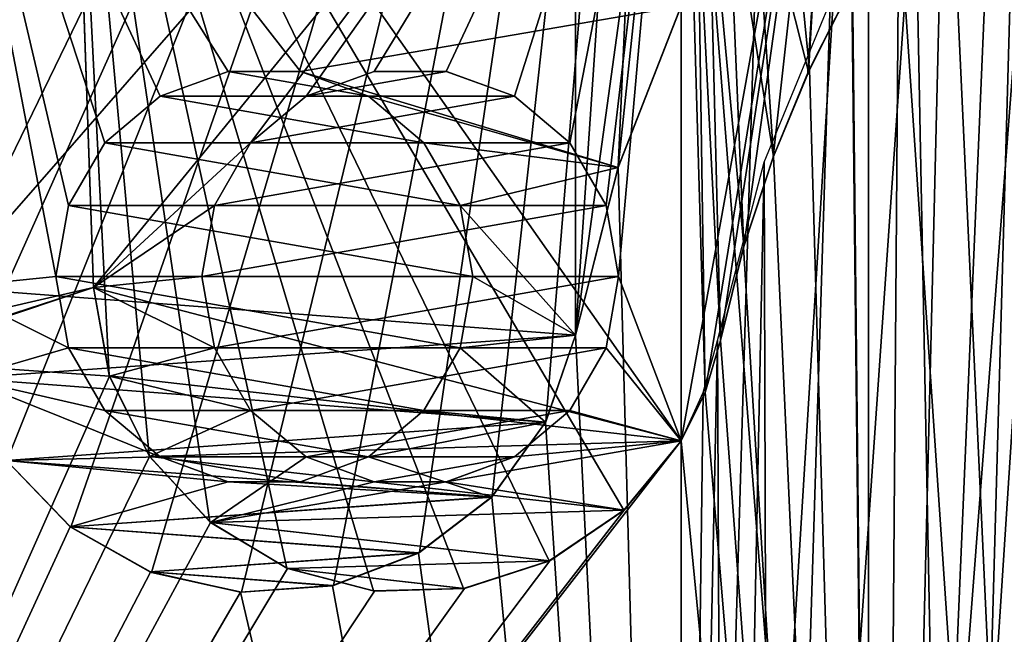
# Model space of a CAD drawing. Header units: millimetres. Extents: x -36.5 to 36.5, y -8.8 to 41.6.
# Tile 364 of 434: x 11.9 to 23.7, y 15.8 to 23.2. Entities that reach past the tile are written whole.
import ezdxf

# ---------------------------------------------------------------- set-up
doc = ezdxf.new("R2010")
doc.units = ezdxf.units.MM
doc.header["$LTSCALE"] = 65.185185
for name, color, linetype in [('2070', 7, 'CONTINUOUS'), ('2071', 7, 'CONTINUOUS'), ('2223', 7, 'CONTINUOUS'), ('325', 7, 'CONTINUOUS'), ('326', 7, 'CONTINUOUS'), ('327', 7, 'CONTINUOUS'), ('390', 7, 'CONTINUOUS'), ('393', 7, 'CONTINUOUS'), ('395', 7, 'CONTINUOUS'), ('414', 7, 'CONTINUOUS'), ('416', 7, 'CONTINUOUS'), ('417', 7, 'CONTINUOUS'), ('515', 7, 'CONTINUOUS'), ('516', 7, 'CONTINUOUS'), ('517', 7, 'CONTINUOUS'), ('546', 7, 'CONTINUOUS'), ('551', 7, 'CONTINUOUS'), ('555', 7, 'CONTINUOUS'), ('575', 7, 'CONTINUOUS'), ('576', 7, 'CONTINUOUS'), ('577', 7, 'CONTINUOUS'), ('578', 7, 'CONTINUOUS'), ('682', 7, 'CONTINUOUS'), ('683', 7, 'CONTINUOUS'), ('688', 7, 'CONTINUOUS'), ('689', 7, 'CONTINUOUS'), ('690', 7, 'CONTINUOUS'), ('691', 7, 'CONTINUOUS'), ('693', 7, 'CONTINUOUS'), ('802', 7, 'CONTINUOUS')]:
    doc.layers.add(name, color=color, linetype=linetype)

msp = doc.modelspace()

# ---------------------------------------------------------------- linework, layer by layer
at = {"layer": '2070', "color": 7, "linetype": 'CONTINUOUS'}
for points in [[(13.55, 22.265, -13.561), (14.366, 22.562, -13.561), (16.05, 22.265, -13.561), (13.55, 22.265, -13.561)], [(14.366, 22.562, -13.561), (15.234, 22.562, -13.561), (16.05, 22.265, -13.561), (14.366, 22.562, -13.561)], [(12.885, 21.707, -13.561), (13.55, 22.265, -13.561), (16.715, 21.707, -13.561), (12.885, 21.707, -13.561)], [(13.55, 22.265, -13.561), (16.05, 22.265, -13.561), (16.715, 21.707, -13.561), (13.55, 22.265, -13.561)], [(12.451, 20.955, -13.561), (12.885, 21.707, -13.561), (17.149, 20.955, -13.561), (12.451, 20.955, -13.561)], [(12.885, 21.707, -13.561), (16.715, 21.707, -13.561), (17.149, 20.955, -13.561), (12.885, 21.707, -13.561)], [(17.3, 20.1, -13.561), (12.3, 20.1, -13.561), (12.451, 20.955, -13.561), (17.3, 20.1, -13.561)], [(17.3, 20.1, -13.561), (12.451, 20.955, -13.561), (17.149, 20.955, -13.561), (17.3, 20.1, -13.561)], [(17.3, 20.1, -13.561), (17.149, 19.245, -13.561), (12.3, 20.1, -13.561), (17.3, 20.1, -13.561)], [(17.149, 19.245, -13.561), (12.451, 19.245, -13.561), (12.3, 20.1, -13.561), (17.149, 19.245, -13.561)], [(17.149, 19.245, -13.561), (16.715, 18.493, -13.561), (12.451, 19.245, -13.561), (17.149, 19.245, -13.561)], [(16.715, 18.493, -13.561), (12.885, 18.493, -13.561), (12.451, 19.245, -13.561), (16.715, 18.493, -13.561)], [(16.715, 18.493, -13.561), (16.05, 17.935, -13.561), (12.885, 18.493, -13.561), (16.715, 18.493, -13.561)], [(16.05, 17.935, -13.561), (13.55, 17.935, -13.561), (12.885, 18.493, -13.561), (16.05, 17.935, -13.561)], [(16.05, 17.935, -13.561), (15.234, 17.638, -13.561), (13.55, 17.935, -13.561), (16.05, 17.935, -13.561)], [(15.234, 17.638, -13.561), (14.366, 17.638, -13.561), (13.55, 17.935, -13.561), (15.234, 17.638, -13.561)]]:
    msp.add_3dface(points, dxfattribs=at)
at = {"layer": '2071', "color": 7, "linetype": 'CONTINUOUS'}
for points in [[(17.8, 22.265, 13.561), (16.984, 22.562, 13.561), (15.3, 22.265, 13.561), (17.8, 22.265, 13.561)], [(16.984, 22.562, 13.561), (16.116, 22.562, 13.561), (15.3, 22.265, 13.561), (16.984, 22.562, 13.561)], [(18.465, 21.707, 13.561), (17.8, 22.265, 13.561), (14.635, 21.707, 13.561), (18.465, 21.707, 13.561)], [(17.8, 22.265, 13.561), (15.3, 22.265, 13.561), (14.635, 21.707, 13.561), (17.8, 22.265, 13.561)], [(18.899, 20.955, 13.561), (18.465, 21.707, 13.561), (14.201, 20.955, 13.561), (18.899, 20.955, 13.561)], [(18.465, 21.707, 13.561), (14.635, 21.707, 13.561), (14.201, 20.955, 13.561), (18.465, 21.707, 13.561)], [(19.05, 20.1, 13.561), (18.899, 20.955, 13.561), (14.05, 20.1, 13.561), (19.05, 20.1, 13.561)], [(18.899, 20.955, 13.561), (14.201, 20.955, 13.561), (14.05, 20.1, 13.561), (18.899, 20.955, 13.561)], [(19.05, 20.1, 13.561), (14.05, 20.1, 13.561), (14.201, 19.245, 13.561), (19.05, 20.1, 13.561)], [(19.05, 20.1, 13.561), (14.201, 19.245, 13.561), (18.899, 19.245, 13.561), (19.05, 20.1, 13.561)], [(14.201, 19.245, 13.561), (14.635, 18.493, 13.561), (18.899, 19.245, 13.561), (14.201, 19.245, 13.561)], [(14.635, 18.493, 13.561), (18.465, 18.493, 13.561), (18.899, 19.245, 13.561), (14.635, 18.493, 13.561)], [(14.635, 18.493, 13.561), (15.3, 17.935, 13.561), (18.465, 18.493, 13.561), (14.635, 18.493, 13.561)], [(15.3, 17.935, 13.561), (17.8, 17.935, 13.561), (18.465, 18.493, 13.561), (15.3, 17.935, 13.561)], [(15.3, 17.935, 13.561), (16.116, 17.638, 13.561), (17.8, 17.935, 13.561), (15.3, 17.935, 13.561)], [(16.116, 17.638, 13.561), (16.984, 17.638, 13.561), (17.8, 17.935, 13.561), (16.116, 17.638, 13.561)]]:
    msp.add_3dface(points, dxfattribs=at)
at = {"layer": '2223', "color": 7, "linetype": 'CONTINUOUS'}
for points in [[(19.8, 0, -14), (22.049, 0, -13.818), (19.8, 28.6, -14), (19.8, 0, -14)], [(19.8, 28.6, -14), (22.049, 0, -13.818), (22.048, 28.6, -13.818), (19.8, 28.6, -14)], [(22.048, 28.6, -13.818), (22.049, 0, -13.818), (24.239, 28.6, -13.278), (22.048, 28.6, -13.818)], [(22.049, 0, -13.818), (24.239, 0, -13.277), (24.239, 28.6, -13.278), (22.049, 0, -13.818)], [(22.604, 25.151, 13.716), (23.84, 26.747, 13.404), (23.088, 0, 13.608), (22.604, 25.151, 13.716)], [(23.088, 0, 13.608), (23.84, 26.747, 13.404), (25.231, 0, 12.904), (23.088, 0, 13.608)], [(20.859, 0, 13.96), (22.604, 25.151, 13.716), (23.088, 0, 13.608), (20.859, 0, 13.96)], [(21.589, 23.393, 13.885), (22.604, 25.151, 13.716), (20.859, 0, 13.96), (21.589, 23.393, 13.885)], [(20.796, 21.472, 13.965), (21.589, 23.393, 13.885), (20.859, 0, 13.96), (20.796, 21.472, 13.965)], [(20.235, 19.333, 13.993), (20.796, 21.472, 13.965), (20.33, -1.5, 13.99), (20.235, 19.333, 13.993)], [(20.33, -1.5, 13.99), (20.796, 21.472, 13.965), (20.859, 0, 13.96), (20.33, -1.5, 13.99)], [(20.064, 18.707, 13.998), (20.235, 19.333, 13.993), (19.8, -1.5, 14), (20.064, 18.707, 13.998)], [(19.8, -1.5, 14), (20.235, 19.333, 13.993), (20.33, -1.5, 13.99), (19.8, -1.5, 14)], [(19.8, 18.129, 14), (20.064, 18.707, 13.998), (19.8, -1.5, 14), (19.8, 18.129, 14)]]:
    msp.add_3dface(points, dxfattribs=at)
at = {"layer": '325', "color": 7, "linetype": 'CONTINUOUS'}
for points in [[(21.339, 22.581, 15.122), (21.838, 23.569, 15.063), (19.8, 38.1, 15.2), (21.339, 22.581, 15.122)], [(20.907, 21.542, 15.16), (21.339, 22.581, 15.122), (19.8, 38.1, 15.2), (20.907, 21.542, 15.16)], [(20.553, 20.461, 15.181), (20.907, 21.542, 15.16), (19.8, 38.1, 15.2), (20.553, 20.461, 15.181)], [(20.273, 19.333, 15.193), (20.553, 20.461, 15.181), (19.8, 38.1, 15.2), (20.273, 19.333, 15.193)], [(20.087, 18.71, 15.197), (20.273, 19.333, 15.193), (19.8, 38.1, 15.2), (20.087, 18.71, 15.197)], [(19.8, 18.129, 15.2), (20.087, 18.71, 15.197), (19.8, 38.1, 15.2), (19.8, 18.129, 15.2)]]:
    msp.add_3dface(points, dxfattribs=at)
at = {"layer": '326', "color": 7, "linetype": 'CONTINUOUS'}
for points in [[(12.45, 28.6, 15.2), (19.8, 18.129, 15.2), (19.8, 38.1, 15.2), (12.45, 28.6, 15.2)], [(19.8, 18.129, 15.2), (12.45, 28.6, 15.2), (19.114, 17.294, 15.2), (19.8, 18.129, 15.2)], [(19.114, 17.294, 15.2), (12.45, 28.6, 15.2), (18.218, 16.686, 15.2), (19.114, 17.294, 15.2)], [(18.218, 16.686, 15.2), (12.45, 28.6, 15.2), (17.188, 16.354, 15.2), (18.218, 16.686, 15.2)], [(17.188, 16.354, 15.2), (12.45, 28.6, 15.2), (16.109, 16.326, 15.2), (17.188, 16.354, 15.2)], [(16.109, 16.326, 15.2), (12.45, 28.6, 15.2), (15.069, 16.601, 15.2), (16.109, 16.326, 15.2)], [(15.069, 16.601, 15.2), (12.45, 28.6, 15.2), (14.147, 17.157, 15.2), (15.069, 16.601, 15.2)], [(14.147, 17.157, 15.2), (12.45, 28.6, 15.2), (13.418, 17.95, 15.2), (14.147, 17.157, 15.2)], [(13.418, 17.95, 15.2), (12.45, 28.6, 15.2), (12.94, 18.916, 15.2), (13.418, 17.95, 15.2)], [(12.94, 18.916, 15.2), (12.45, 28.6, 15.2), (12.751, 19.967, 15.2), (12.94, 18.916, 15.2)]]:
    msp.add_3dface(points, dxfattribs=at)
at = {"layer": '327', "color": 7, "linetype": 'CONTINUOUS'}
for points in [[(10.578, 32.1, -15.2), (19.8, 38.1, -15.2), (11.001, 19.967, -15.2), (10.578, 32.1, -15.2)], [(11.001, 19.967, -15.2), (19.8, 38.1, -15.2), (11.202, 18.876, -15.2), (11.001, 19.967, -15.2)], [(11.202, 18.876, -15.2), (19.8, 38.1, -15.2), (11.709, 17.889, -15.2), (11.202, 18.876, -15.2)], [(11.709, 17.889, -15.2), (19.8, 38.1, -15.2), (12.478, 17.092, -15.2), (11.709, 17.889, -15.2)], [(12.478, 17.092, -15.2), (19.8, 38.1, -15.2), (13.446, 16.549, -15.2), (12.478, 17.092, -15.2)], [(13.446, 16.549, -15.2), (19.8, 38.1, -15.2), (14.527, 16.31, -15.2), (13.446, 16.549, -15.2)], [(14.527, 16.31, -15.2), (19.8, 38.1, -15.2), (15.629, 16.392, -15.2), (14.527, 16.31, -15.2)], [(15.629, 16.392, -15.2), (19.8, 38.1, -15.2), (16.66, 16.787, -15.2), (15.629, 16.392, -15.2)], [(16.66, 16.787, -15.2), (19.8, 38.1, -15.2), (17.532, 17.46, -15.2), (16.66, 16.787, -15.2)], [(17.532, 17.46, -15.2), (19.8, 38.1, -15.2), (18.176, 18.357, -15.2), (17.532, 17.46, -15.2)], [(18.176, 18.357, -15.2), (19.8, 38.1, -15.2), (18.534, 19.397, -15.2), (18.176, 18.357, -15.2)], [(18.534, 19.397, -15.2), (19.8, 38.1, -15.2), (19.045, 21.415, -15.2), (18.534, 19.397, -15.2)], [(19.8, 38.1, -15.2), (19.8, 23.349, -15.2), (19.045, 21.415, -15.2), (19.8, 38.1, -15.2)]]:
    msp.add_3dface(points, dxfattribs=at)
at = {"layer": '390', "color": 7, "linetype": 'CONTINUOUS'}
for points in [[(12.45, 28.6, 15.2), (12.45, 28.6, 14), (12.751, 19.967, 14.151), (12.45, 28.6, 15.2)], [(12.751, 19.967, 14.151), (12.751, 19.967, 14.675), (12.45, 28.6, 15.2), (12.751, 19.967, 14.151)], [(12.751, 19.967, 15.2), (12.45, 28.6, 15.2), (12.751, 19.967, 14.675), (12.751, 19.967, 15.2)]]:
    msp.add_3dface(points, dxfattribs=at)
at = {"layer": '393', "color": 7, "linetype": 'CONTINUOUS'}
for points in [[(18.176, 18.357, -15.2), (18.534, 19.397, -15.2), (18.174, 18.354, -14.179), (18.176, 18.357, -15.2)], [(18.534, 19.397, -15.2), (18.534, 19.397, -14.161), (18.174, 18.354, -14.179), (18.534, 19.397, -15.2)], [(17.532, 17.46, -15.2), (18.174, 18.354, -14.179), (17.528, 17.455, -14.195), (17.532, 17.46, -15.2)], [(17.532, 17.46, -15.2), (18.176, 18.357, -15.2), (18.174, 18.354, -14.179), (17.532, 17.46, -15.2)], [(11.709, 17.889, -15.2), (12.473, 17.095, -14.201), (11.705, 17.894, -14.187), (11.709, 17.889, -15.2)], [(11.709, 17.889, -15.2), (12.478, 17.092, -15.2), (12.473, 17.095, -14.201), (11.709, 17.889, -15.2)], [(16.66, 16.787, -15.2), (17.528, 17.455, -14.195), (16.65, 16.782, -14.206), (16.66, 16.787, -15.2)], [(16.66, 16.787, -15.2), (17.532, 17.46, -15.2), (17.528, 17.455, -14.195), (16.66, 16.787, -15.2)], [(12.478, 17.092, -15.2), (13.434, 16.554, -14.21), (12.473, 17.095, -14.201), (12.478, 17.092, -15.2)], [(12.478, 17.092, -15.2), (13.446, 16.549, -15.2), (13.434, 16.554, -14.21), (12.478, 17.092, -15.2)], [(15.629, 16.392, -15.2), (16.65, 16.782, -14.206), (15.618, 16.39, -14.213), (15.629, 16.392, -15.2)], [(15.629, 16.392, -15.2), (16.66, 16.787, -15.2), (16.65, 16.782, -14.206), (15.629, 16.392, -15.2)], [(13.446, 16.549, -15.2), (14.515, 16.311, -14.215), (13.434, 16.554, -14.21), (13.446, 16.549, -15.2)], [(13.446, 16.549, -15.2), (14.527, 16.31, -15.2), (14.515, 16.311, -14.215), (13.446, 16.549, -15.2)], [(14.527, 16.31, -15.2), (15.618, 16.39, -14.213), (14.515, 16.311, -14.215), (14.527, 16.31, -15.2)], [(14.527, 16.31, -15.2), (15.629, 16.392, -15.2), (15.618, 16.39, -14.213), (14.527, 16.31, -15.2)]]:
    msp.add_3dface(points, dxfattribs=at)
at = {"layer": '395', "color": 7, "linetype": 'CONTINUOUS'}
for points in [[(18.534, 28.6, -14), (11, 28.6, -14), (11.001, 19.967, -14.151), (18.534, 28.6, -14)], [(18.534, 19.397, -14.161), (18.534, 28.6, -14), (11.001, 19.967, -14.151), (18.534, 19.397, -14.161)], [(11.201, 18.879, -14.17), (18.534, 19.397, -14.161), (11.001, 19.967, -14.151), (11.201, 18.879, -14.17)], [(18.174, 18.354, -14.179), (18.534, 19.397, -14.161), (11.201, 18.879, -14.17), (18.174, 18.354, -14.179)], [(11.705, 17.894, -14.187), (18.174, 18.354, -14.179), (11.201, 18.879, -14.17), (11.705, 17.894, -14.187)], [(17.528, 17.455, -14.195), (18.174, 18.354, -14.179), (11.705, 17.894, -14.187), (17.528, 17.455, -14.195)], [(12.473, 17.095, -14.201), (17.528, 17.455, -14.195), (11.705, 17.894, -14.187), (12.473, 17.095, -14.201)], [(16.65, 16.782, -14.206), (17.528, 17.455, -14.195), (12.473, 17.095, -14.201), (16.65, 16.782, -14.206)], [(13.434, 16.554, -14.21), (16.65, 16.782, -14.206), (12.473, 17.095, -14.201), (13.434, 16.554, -14.21)], [(15.618, 16.39, -14.213), (16.65, 16.782, -14.206), (13.434, 16.554, -14.21), (15.618, 16.39, -14.213)], [(14.515, 16.311, -14.215), (15.618, 16.39, -14.213), (13.434, 16.554, -14.21), (14.515, 16.311, -14.215)]]:
    msp.add_3dface(points, dxfattribs=at)
at = {"layer": '414', "color": 7, "linetype": 'CONTINUOUS'}
for points in [[(21.339, 22.581, 15.122), (21.322, 22.546, 14.023), (21.803, 23.506, 13.946), (21.339, 22.581, 15.122)], [(21.838, 23.569, 15.063), (21.339, 22.581, 15.122), (21.803, 23.506, 13.946), (21.838, 23.569, 15.063)], [(21.339, 22.581, 15.122), (20.907, 21.542, 15.16), (21.322, 22.546, 14.023), (21.339, 22.581, 15.122)], [(20.907, 21.542, 15.16), (20.903, 21.532, 14.08), (21.322, 22.546, 14.023), (20.907, 21.542, 15.16)], [(20.553, 20.461, 15.181), (20.551, 20.462, 14.122), (20.903, 21.532, 14.08), (20.553, 20.461, 15.181)], [(20.907, 21.542, 15.16), (20.553, 20.461, 15.181), (20.903, 21.532, 14.08), (20.907, 21.542, 15.16)], [(20.553, 20.461, 15.181), (20.273, 19.333, 15.193), (20.551, 20.462, 14.122), (20.553, 20.461, 15.181)], [(20.273, 19.333, 15.193), (20.273, 19.333, 14.154), (20.551, 20.462, 14.122), (20.273, 19.333, 15.193)]]:
    msp.add_3dface(points, dxfattribs=at)
at = {"layer": '416', "color": 7, "linetype": 'CONTINUOUS'}
for points in [[(19.045, 21.415, -15.2), (19.8, 23.349, -15.2), (19.044, 21.412, -14.125), (19.045, 21.415, -15.2)], [(19.044, 21.412, -14.125), (19.8, 23.349, -15.2), (19.8, 23.349, -14.092), (19.044, 21.412, -14.125)], [(18.534, 19.397, -15.2), (19.045, 21.415, -15.2), (18.534, 19.397, -14.161), (18.534, 19.397, -15.2)], [(18.534, 19.397, -14.161), (19.045, 21.415, -15.2), (19.044, 21.412, -14.125), (18.534, 19.397, -14.161)]]:
    msp.add_3dface(points, dxfattribs=at)
at = {"layer": '417', "color": 7, "linetype": 'CONTINUOUS'}
for points in [[(19.8, 28.6, -14), (18.534, 28.6, -14), (18.534, 19.397, -14.161), (19.8, 28.6, -14)], [(19.8, 28.6, -14), (18.534, 19.397, -14.161), (19.044, 21.412, -14.125), (19.8, 28.6, -14)], [(19.8, 28.6, -14), (19.044, 21.412, -14.125), (19.8, 23.349, -14.092), (19.8, 28.6, -14)]]:
    msp.add_3dface(points, dxfattribs=at)
at = {"layer": '515', "color": 7, "linetype": 'CONTINUOUS'}
for points in [[(12.94, 18.916, 15.2), (12.751, 19.967, 15.2), (12.943, 18.907, 14.169), (12.94, 18.916, 15.2)], [(12.943, 18.907, 14.169), (12.751, 19.967, 15.2), (12.751, 19.967, 14.675), (12.943, 18.907, 14.169)], [(12.751, 19.967, 14.151), (12.943, 18.907, 14.169), (12.751, 19.967, 14.675), (12.751, 19.967, 14.151)], [(20.273, 19.333, 15.193), (20.087, 18.71, 15.197), (20.273, 19.333, 14.154), (20.273, 19.333, 15.193)], [(20.273, 19.333, 14.154), (20.087, 18.71, 15.197), (20.088, 18.711, 14.17), (20.273, 19.333, 14.154)], [(13.418, 17.95, 15.2), (12.94, 18.916, 15.2), (12.943, 18.907, 14.169), (13.418, 17.95, 15.2)], [(13.418, 17.95, 15.2), (12.943, 18.907, 14.169), (13.423, 17.942, 14.186), (13.418, 17.95, 15.2)], [(20.087, 18.71, 15.197), (19.8, 18.129, 15.2), (20.088, 18.711, 14.17), (20.087, 18.71, 15.197)], [(19.8, 18.129, 15.2), (19.8, 18.129, 14.183), (20.088, 18.711, 14.17), (19.8, 18.129, 15.2)], [(19.8, 18.129, 15.2), (19.114, 17.294, 15.2), (19.8, 18.129, 14.183), (19.8, 18.129, 15.2)], [(19.114, 17.294, 15.2), (19.116, 17.297, 14.197), (19.8, 18.129, 14.183), (19.114, 17.294, 15.2)], [(14.147, 17.157, 15.2), (13.418, 17.95, 15.2), (13.423, 17.942, 14.186), (14.147, 17.157, 15.2)], [(14.147, 17.157, 15.2), (13.423, 17.942, 14.186), (14.157, 17.149, 14.2), (14.147, 17.157, 15.2)], [(19.114, 17.294, 15.2), (18.218, 16.686, 15.2), (18.225, 16.689, 14.208), (19.114, 17.294, 15.2)], [(19.114, 17.294, 15.2), (18.225, 16.689, 14.208), (19.116, 17.297, 14.197), (19.114, 17.294, 15.2)], [(15.069, 16.601, 15.2), (14.147, 17.157, 15.2), (14.157, 17.149, 14.2), (15.069, 16.601, 15.2)], [(15.069, 16.601, 15.2), (14.157, 17.149, 14.2), (15.079, 16.597, 14.21), (15.069, 16.601, 15.2)], [(18.218, 16.686, 15.2), (17.188, 16.354, 15.2), (17.198, 16.356, 14.214), (18.218, 16.686, 15.2)], [(18.218, 16.686, 15.2), (17.198, 16.356, 14.214), (18.225, 16.689, 14.208), (18.218, 16.686, 15.2)], [(16.109, 16.326, 15.2), (15.069, 16.601, 15.2), (15.079, 16.597, 14.21), (16.109, 16.326, 15.2)], [(16.109, 16.326, 15.2), (15.079, 16.597, 14.21), (16.124, 16.324, 14.214), (16.109, 16.326, 15.2)], [(17.188, 16.354, 15.2), (16.109, 16.326, 15.2), (16.124, 16.324, 14.214), (17.188, 16.354, 15.2)], [(17.188, 16.354, 15.2), (16.124, 16.324, 14.214), (17.198, 16.356, 14.214), (17.188, 16.354, 15.2)]]:
    msp.add_3dface(points, dxfattribs=at)
at = {"layer": '516', "color": 7, "linetype": 'CONTINUOUS'}
for points in [[(12.45, 28.6, 14), (19.8, 28.6, 14), (19.8, 18.129, 14.183), (12.45, 28.6, 14)], [(12.751, 19.967, 14.151), (12.45, 28.6, 14), (19.8, 18.129, 14.183), (12.751, 19.967, 14.151)], [(12.943, 18.907, 14.169), (12.751, 19.967, 14.151), (19.8, 18.129, 14.183), (12.943, 18.907, 14.169)], [(13.423, 17.942, 14.186), (12.943, 18.907, 14.169), (19.8, 18.129, 14.183), (13.423, 17.942, 14.186)], [(19.116, 17.297, 14.197), (13.423, 17.942, 14.186), (19.8, 18.129, 14.183), (19.116, 17.297, 14.197)], [(14.157, 17.149, 14.2), (13.423, 17.942, 14.186), (19.116, 17.297, 14.197), (14.157, 17.149, 14.2)], [(18.225, 16.689, 14.208), (14.157, 17.149, 14.2), (19.116, 17.297, 14.197), (18.225, 16.689, 14.208)], [(15.079, 16.597, 14.21), (14.157, 17.149, 14.2), (18.225, 16.689, 14.208), (15.079, 16.597, 14.21)], [(17.198, 16.356, 14.214), (15.079, 16.597, 14.21), (18.225, 16.689, 14.208), (17.198, 16.356, 14.214)], [(16.124, 16.324, 14.214), (15.079, 16.597, 14.21), (17.198, 16.356, 14.214), (16.124, 16.324, 14.214)]]:
    msp.add_3dface(points, dxfattribs=at)
at = {"layer": '517', "color": 7, "linetype": 'CONTINUOUS'}
for points in [[(19.8, 28.6, 14), (21.687, 28.6, 13.872), (19.8, 18.129, 14.183), (19.8, 28.6, 14)], [(19.8, 18.129, 14.183), (21.687, 28.6, 13.872), (20.088, 18.711, 14.17), (19.8, 18.129, 14.183)], [(21.687, 28.6, 13.872), (20.273, 19.333, 14.154), (20.088, 18.711, 14.17), (21.687, 28.6, 13.872)], [(20.273, 19.333, 14.154), (21.687, 28.6, 13.872), (20.551, 20.462, 14.122), (20.273, 19.333, 14.154)], [(20.551, 20.462, 14.122), (21.687, 28.6, 13.872), (20.903, 21.532, 14.08), (20.551, 20.462, 14.122)], [(20.903, 21.532, 14.08), (21.687, 28.6, 13.872), (21.322, 22.546, 14.023), (20.903, 21.532, 14.08)], [(21.322, 22.546, 14.023), (21.687, 28.6, 13.872), (21.803, 23.506, 13.946), (21.322, 22.546, 14.023)]]:
    msp.add_3dface(points, dxfattribs=at)
at = {"layer": '546', "color": 7, "linetype": 'CONTINUOUS'}
for points in [[(10.5, 28.4, 15.2), (10.5, 19.45, 15.2), (12.457, 28.4, 15.2), (10.5, 28.4, 15.2)], [(12.457, 28.4, 15.2), (10.5, 19.45, 15.2), (12.751, 19.967, 15.2), (12.457, 28.4, 15.2)], [(10.397, 19.203, 15.2), (10.15, 19.1, 15.2), (12.751, 19.967, 15.2), (10.397, 19.203, 15.2)], [(12.751, 19.967, 15.2), (10.15, 19.1, 15.2), (12.942, 18.906, 15.2), (12.751, 19.967, 15.2)], [(10.5, 19.45, 15.2), (10.397, 19.203, 15.2), (12.751, 19.967, 15.2), (10.5, 19.45, 15.2)], [(10.15, 19.1, 15.2), (2.998, -3.5, 15.2), (12.942, 18.906, 15.2), (10.15, 19.1, 15.2)], [(12.942, 18.906, 15.2), (2.998, -3.5, 15.2), (13.423, 17.94, 15.2), (12.942, 18.906, 15.2)], [(19.116, 17.296, 15.2), (2.998, -3.5, 15.2), (19.8, 18.129, 15.2), (19.116, 17.296, 15.2)], [(19.8, 18.129, 15.2), (2.998, -3.5, 15.2), (19.8, -6.3, 15.2), (19.8, 18.129, 15.2)], [(13.423, 17.94, 15.2), (2.998, -3.5, 15.2), (14.155, 17.149, 15.2), (13.423, 17.94, 15.2)], [(18.225, 16.688, 15.2), (2.998, -3.5, 15.2), (19.116, 17.296, 15.2), (18.225, 16.688, 15.2)], [(14.155, 17.149, 15.2), (2.998, -3.5, 15.2), (15.079, 16.595, 15.2), (14.155, 17.149, 15.2)], [(17.2, 16.355, 15.2), (2.998, -3.5, 15.2), (18.225, 16.688, 15.2), (17.2, 16.355, 15.2)], [(15.079, 16.595, 15.2), (2.998, -3.5, 15.2), (16.123, 16.323, 15.2), (15.079, 16.595, 15.2)], [(16.123, 16.323, 15.2), (2.998, -3.5, 15.2), (17.2, 16.355, 15.2), (16.123, 16.323, 15.2)]]:
    msp.add_3dface(points, dxfattribs=at)
at = {"layer": '551', "color": 7, "linetype": 'CONTINUOUS'}
for points in [[(19.8, 23.345, -15.2), (19.8, -6.3, -15.2), (19.045, 21.41, -15.2), (19.8, 23.345, -15.2)], [(19.045, 21.41, -15.2), (19.8, -6.3, -15.2), (18.535, 19.397, -15.2), (19.045, 21.41, -15.2)], [(18.535, 19.397, -15.2), (19.8, -6.3, -15.2), (18.175, 18.352, -15.2), (18.535, 19.397, -15.2)], [(18.175, 18.352, -15.2), (19.8, -6.3, -15.2), (17.528, 17.454, -15.2), (18.175, 18.352, -15.2)], [(11.705, 17.894, -15.2), (12.471, 17.096, -15.2), (2.998, -3.5, -15.2), (11.705, 17.894, -15.2)], [(17.528, 17.454, -15.2), (19.8, -6.3, -15.2), (16.65, 16.78, -15.2), (17.528, 17.454, -15.2)], [(12.471, 17.096, -15.2), (13.433, 16.553, -15.2), (2.998, -3.5, -15.2), (12.471, 17.096, -15.2)], [(16.65, 16.78, -15.2), (19.8, -6.3, -15.2), (15.617, 16.388, -15.2), (16.65, 16.78, -15.2)], [(13.433, 16.553, -15.2), (14.513, 16.31, -15.2), (2.998, -3.5, -15.2), (13.433, 16.553, -15.2)], [(14.513, 16.31, -15.2), (19.8, -6.3, -15.2), (2.998, -3.5, -15.2), (14.513, 16.31, -15.2)], [(15.617, 16.388, -15.2), (19.8, -6.3, -15.2), (14.513, 16.31, -15.2), (15.617, 16.388, -15.2)]]:
    msp.add_3dface(points, dxfattribs=at)
at = {"layer": '555', "color": 7, "linetype": 'CONTINUOUS'}
for points in [[(23.656, 28.441, -14.703), (24.438, 28.6, -14.475), (22.178, -6.3, -15.013), (23.656, 28.441, -14.703)], [(22.178, -6.3, -15.013), (24.438, 28.6, -14.475), (24.497, -6.3, -14.456), (22.178, -6.3, -15.013)], [(23.006, 27.996, -14.858), (23.656, 28.441, -14.703), (22.178, -6.3, -15.013), (23.006, 27.996, -14.858)], [(21.826, 26.649, -15.064), (23.006, 27.996, -14.858), (22.178, -6.3, -15.013), (21.826, 26.649, -15.064)], [(24.36, 26.924, 14.5), (23.025, 25.393, 14.854), (24.497, -6.3, 14.456), (24.36, 26.924, 14.5)], [(21.826, 26.649, -15.064), (19.8, -6.3, -15.2), (20.734, 25.083, -15.171), (21.826, 26.649, -15.064)], [(19.8, -6.3, -15.2), (21.826, 26.649, -15.064), (22.178, -6.3, -15.013), (19.8, -6.3, -15.2)], [(23.025, 25.393, 14.854), (22.411, 24.522, 14.974), (24.497, -6.3, 14.456), (23.025, 25.393, 14.854)], [(19.8, -6.3, -15.2), (19.8, 23.345, -15.2), (20.734, 25.083, -15.171), (19.8, -6.3, -15.2)], [(22.411, 24.522, 14.974), (21.847, 23.585, 15.061), (22.178, -6.3, 15.013), (22.411, 24.522, 14.974)], [(24.497, -6.3, 14.456), (22.411, 24.522, 14.974), (22.178, -6.3, 15.013), (24.497, -6.3, 14.456)], [(21.847, 23.585, 15.061), (21.342, 22.589, 15.122), (22.178, -6.3, 15.013), (21.847, 23.585, 15.061)], [(21.342, 22.589, 15.122), (20.907, 21.541, 15.159), (22.178, -6.3, 15.013), (21.342, 22.589, 15.122)], [(20.907, 21.541, 15.159), (20.549, 20.454, 15.183), (22.178, -6.3, 15.013), (20.907, 21.541, 15.159)], [(20.549, 20.454, 15.183), (20.273, 19.333, 15.193), (22.178, -6.3, 15.013), (20.549, 20.454, 15.183)], [(20.273, 19.333, 15.193), (20.088, 18.71, 15.197), (22.178, -6.3, 15.013), (20.273, 19.333, 15.193)], [(20.088, 18.71, 15.197), (19.8, 18.129, 15.2), (22.178, -6.3, 15.013), (20.088, 18.71, 15.197)], [(19.8, 18.129, 15.2), (19.8, -6.3, 15.2), (22.178, -6.3, 15.013), (19.8, 18.129, 15.2)]]:
    msp.add_3dface(points, dxfattribs=at)
at = {"layer": '575', "color": 7, "linetype": 'CONTINUOUS'}
for points in [[(15.3, 22.265, 13.561), (16.116, 22.562, 13.561), (15.3, 22.265, 14.111), (15.3, 22.265, 13.561)], [(15.3, 22.265, 14.111), (16.116, 22.562, 13.561), (16.118, 22.562, 14.105), (15.3, 22.265, 14.111)], [(16.116, 22.562, 13.561), (16.984, 22.562, 13.561), (16.118, 22.562, 14.105), (16.116, 22.562, 13.561)], [(16.118, 22.562, 14.105), (16.984, 22.562, 13.561), (16.982, 22.562, 14.105), (16.118, 22.562, 14.105)], [(16.982, 22.562, 14.105), (16.984, 22.562, 13.561), (17.8, 22.265, 14.111), (16.982, 22.562, 14.105)], [(16.984, 22.562, 13.561), (17.8, 22.265, 13.561), (17.8, 22.265, 14.111), (16.984, 22.562, 13.561)], [(14.635, 21.707, 13.561), (15.3, 22.265, 13.561), (14.635, 21.707, 14.12), (14.635, 21.707, 13.561)], [(14.635, 21.707, 14.12), (15.3, 22.265, 13.561), (15.3, 22.265, 14.111), (14.635, 21.707, 14.12)], [(17.8, 22.265, 13.561), (18.465, 21.707, 13.561), (17.8, 22.265, 14.111), (17.8, 22.265, 13.561)], [(17.8, 22.265, 14.111), (18.465, 21.707, 13.561), (18.465, 21.707, 14.12), (17.8, 22.265, 14.111)], [(14.201, 20.955, 13.561), (14.635, 21.707, 13.561), (14.201, 20.955, 14.133), (14.201, 20.955, 13.561)], [(14.201, 20.955, 14.133), (14.635, 21.707, 13.561), (14.635, 21.707, 14.12), (14.201, 20.955, 14.133)], [(18.465, 21.707, 13.561), (18.899, 20.955, 13.561), (18.465, 21.707, 14.12), (18.465, 21.707, 13.561)], [(18.465, 21.707, 14.12), (18.899, 20.955, 13.561), (18.899, 20.955, 14.133), (18.465, 21.707, 14.12)], [(14.05, 20.1, 13.561), (14.201, 20.955, 13.561), (14.05, 20.1, 14.148), (14.05, 20.1, 13.561)], [(14.05, 20.1, 14.148), (14.201, 20.955, 13.561), (14.201, 20.955, 14.133), (14.05, 20.1, 14.148)], [(18.899, 20.955, 13.561), (19.05, 20.1, 13.561), (18.899, 20.955, 14.133), (18.899, 20.955, 13.561)], [(18.899, 20.955, 14.133), (19.05, 20.1, 13.561), (19.05, 20.1, 14.148), (18.899, 20.955, 14.133)]]:
    msp.add_3dface(points, dxfattribs=at)
at = {"layer": '576', "color": 7, "linetype": 'CONTINUOUS'}
for points in [[(14.05, 20.1, 13.561), (14.05, 20.1, 14.148), (14.201, 19.245, 14.163), (14.05, 20.1, 13.561)], [(14.201, 19.245, 13.561), (14.05, 20.1, 13.561), (14.201, 19.245, 14.163), (14.201, 19.245, 13.561)], [(19.05, 20.1, 14.148), (19.05, 20.1, 13.561), (18.899, 19.245, 13.561), (19.05, 20.1, 14.148)], [(19.05, 20.1, 14.148), (18.899, 19.245, 13.561), (18.899, 19.245, 14.163), (19.05, 20.1, 14.148)], [(14.635, 18.493, 13.561), (14.201, 19.245, 13.561), (14.635, 18.493, 14.176), (14.635, 18.493, 13.561)], [(14.635, 18.493, 14.176), (14.201, 19.245, 13.561), (14.201, 19.245, 14.163), (14.635, 18.493, 14.176)], [(18.899, 19.245, 13.561), (18.465, 18.493, 13.561), (18.899, 19.245, 14.163), (18.899, 19.245, 13.561)], [(18.899, 19.245, 14.163), (18.465, 18.493, 13.561), (18.465, 18.493, 14.176), (18.899, 19.245, 14.163)], [(15.3, 17.935, 13.561), (14.635, 18.493, 13.561), (15.3, 17.935, 14.186), (15.3, 17.935, 13.561)], [(15.3, 17.935, 14.186), (14.635, 18.493, 13.561), (14.635, 18.493, 14.176), (15.3, 17.935, 14.186)], [(18.465, 18.493, 13.561), (17.8, 17.935, 13.561), (18.465, 18.493, 14.176), (18.465, 18.493, 13.561)], [(18.465, 18.493, 14.176), (17.8, 17.935, 13.561), (17.8, 17.935, 14.186), (18.465, 18.493, 14.176)], [(16.116, 17.638, 13.561), (15.3, 17.935, 13.561), (15.3, 17.935, 14.186), (16.116, 17.638, 13.561)], [(16.118, 17.638, 14.191), (16.116, 17.638, 13.561), (15.3, 17.935, 14.186), (16.118, 17.638, 14.191)], [(17.8, 17.935, 14.186), (16.984, 17.638, 13.561), (16.982, 17.638, 14.191), (17.8, 17.935, 14.186)], [(17.8, 17.935, 13.561), (16.984, 17.638, 13.561), (17.8, 17.935, 14.186), (17.8, 17.935, 13.561)], [(16.984, 17.638, 13.561), (16.116, 17.638, 13.561), (16.982, 17.638, 14.191), (16.984, 17.638, 13.561)], [(16.982, 17.638, 14.191), (16.116, 17.638, 13.561), (16.118, 17.638, 14.191), (16.982, 17.638, 14.191)]]:
    msp.add_3dface(points, dxfattribs=at)
at = {"layer": '577', "color": 7, "linetype": 'CONTINUOUS'}
for points in [[(12.3, 20.1, -13.561), (12.451, 19.245, -13.561), (12.3, 20.1, -14.148), (12.3, 20.1, -13.561)], [(12.3, 20.1, -14.148), (12.451, 19.245, -13.561), (12.451, 19.245, -14.163), (12.3, 20.1, -14.148)], [(17.149, 19.245, -13.561), (17.3, 20.1, -13.561), (17.149, 19.245, -14.163), (17.149, 19.245, -13.561)], [(17.149, 19.245, -14.163), (17.3, 20.1, -13.561), (17.3, 20.1, -14.148), (17.149, 19.245, -14.163)], [(12.451, 19.245, -13.561), (12.885, 18.493, -13.561), (12.451, 19.245, -14.163), (12.451, 19.245, -13.561)], [(12.451, 19.245, -14.163), (12.885, 18.493, -13.561), (12.885, 18.493, -14.176), (12.451, 19.245, -14.163)], [(16.715, 18.493, -13.561), (17.149, 19.245, -13.561), (16.715, 18.493, -14.176), (16.715, 18.493, -13.561)], [(16.715, 18.493, -14.176), (17.149, 19.245, -13.561), (17.149, 19.245, -14.163), (16.715, 18.493, -14.176)], [(12.885, 18.493, -13.561), (13.55, 17.935, -13.561), (12.885, 18.493, -14.176), (12.885, 18.493, -13.561)], [(12.885, 18.493, -14.176), (13.55, 17.935, -13.561), (13.55, 17.935, -14.186), (12.885, 18.493, -14.176)], [(16.05, 17.935, -13.561), (16.715, 18.493, -13.561), (16.05, 17.935, -14.186), (16.05, 17.935, -13.561)], [(16.05, 17.935, -14.186), (16.715, 18.493, -13.561), (16.715, 18.493, -14.176), (16.05, 17.935, -14.186)], [(13.55, 17.935, -13.561), (14.366, 17.638, -13.561), (13.55, 17.935, -14.186), (13.55, 17.935, -13.561)], [(13.55, 17.935, -14.186), (14.366, 17.638, -13.561), (14.368, 17.638, -14.191), (13.55, 17.935, -14.186)], [(15.232, 17.638, -14.191), (15.234, 17.638, -13.561), (16.05, 17.935, -14.186), (15.232, 17.638, -14.191)], [(15.234, 17.638, -13.561), (16.05, 17.935, -13.561), (16.05, 17.935, -14.186), (15.234, 17.638, -13.561)], [(14.366, 17.638, -13.561), (15.234, 17.638, -13.561), (14.368, 17.638, -14.191), (14.366, 17.638, -13.561)], [(14.368, 17.638, -14.191), (15.234, 17.638, -13.561), (15.232, 17.638, -14.191), (14.368, 17.638, -14.191)]]:
    msp.add_3dface(points, dxfattribs=at)
at = {"layer": '578', "color": 7, "linetype": 'CONTINUOUS'}
for points in [[(14.366, 22.562, -13.561), (13.55, 22.265, -13.561), (13.55, 22.265, -14.111), (14.366, 22.562, -13.561)], [(14.368, 22.562, -14.105), (14.366, 22.562, -13.561), (13.55, 22.265, -14.111), (14.368, 22.562, -14.105)], [(15.234, 22.562, -13.561), (14.366, 22.562, -13.561), (15.232, 22.562, -14.105), (15.234, 22.562, -13.561)], [(15.232, 22.562, -14.105), (14.366, 22.562, -13.561), (14.368, 22.562, -14.105), (15.232, 22.562, -14.105)], [(16.05, 22.265, -14.111), (15.234, 22.562, -13.561), (15.232, 22.562, -14.105), (16.05, 22.265, -14.111)], [(16.05, 22.265, -13.561), (15.234, 22.562, -13.561), (16.05, 22.265, -14.111), (16.05, 22.265, -13.561)], [(13.55, 22.265, -13.561), (12.885, 21.707, -13.561), (13.55, 22.265, -14.111), (13.55, 22.265, -13.561)], [(13.55, 22.265, -14.111), (12.885, 21.707, -13.561), (12.885, 21.707, -14.12), (13.55, 22.265, -14.111)], [(16.715, 21.707, -13.561), (16.05, 22.265, -13.561), (16.715, 21.707, -14.12), (16.715, 21.707, -13.561)], [(16.715, 21.707, -14.12), (16.05, 22.265, -13.561), (16.05, 22.265, -14.111), (16.715, 21.707, -14.12)], [(12.885, 21.707, -13.561), (12.451, 20.955, -13.561), (12.885, 21.707, -14.12), (12.885, 21.707, -13.561)], [(12.885, 21.707, -14.12), (12.451, 20.955, -13.561), (12.451, 20.955, -14.133), (12.885, 21.707, -14.12)], [(17.149, 20.955, -13.561), (16.715, 21.707, -13.561), (17.149, 20.955, -14.133), (17.149, 20.955, -13.561)], [(17.149, 20.955, -14.133), (16.715, 21.707, -13.561), (16.715, 21.707, -14.12), (17.149, 20.955, -14.133)], [(12.3, 20.1, -13.561), (12.3, 20.1, -14.148), (12.451, 20.955, -14.133), (12.3, 20.1, -13.561)], [(12.451, 20.955, -13.561), (12.3, 20.1, -13.561), (12.451, 20.955, -14.133), (12.451, 20.955, -13.561)], [(17.3, 20.1, -14.148), (17.3, 20.1, -13.561), (17.149, 20.955, -13.561), (17.3, 20.1, -14.148)], [(17.3, 20.1, -14.148), (17.149, 20.955, -13.561), (17.149, 20.955, -14.133), (17.3, 20.1, -14.148)]]:
    msp.add_3dface(points, dxfattribs=at)
at = {"layer": '682', "color": 7, "linetype": 'CONTINUOUS'}
for points in [[(12.751, 19.967, 15.2), (12.942, 18.906, 15.2), (12.751, 19.967, 14.151), (12.751, 19.967, 15.2)], [(12.942, 18.906, 15.2), (12.942, 18.906, 14.169), (12.751, 19.967, 14.151), (12.942, 18.906, 15.2)], [(20.088, 18.71, 15.197), (20.273, 19.333, 15.193), (20.088, 18.711, 14.17), (20.088, 18.71, 15.197)], [(20.088, 18.711, 14.17), (20.273, 19.333, 15.193), (20.273, 19.333, 14.154), (20.088, 18.711, 14.17)], [(12.942, 18.906, 15.2), (13.423, 17.94, 15.2), (12.942, 18.906, 14.169), (12.942, 18.906, 15.2)], [(13.423, 17.94, 15.2), (13.422, 17.94, 14.186), (12.942, 18.906, 14.169), (13.423, 17.94, 15.2)], [(19.8, 18.129, 14.183), (20.088, 18.71, 15.197), (20.088, 18.711, 14.17), (19.8, 18.129, 14.183)], [(19.8, 18.129, 15.2), (20.088, 18.71, 15.197), (19.8, 18.129, 14.183), (19.8, 18.129, 15.2)], [(19.116, 17.296, 15.2), (19.8, 18.129, 15.2), (19.117, 17.297, 14.197), (19.116, 17.296, 15.2)], [(19.8, 18.129, 15.2), (19.8, 18.129, 14.183), (19.117, 17.297, 14.197), (19.8, 18.129, 15.2)], [(13.423, 17.94, 15.2), (14.155, 17.149, 15.2), (13.422, 17.94, 14.186), (13.423, 17.94, 15.2)], [(14.155, 17.149, 15.2), (14.156, 17.148, 14.2), (13.422, 17.94, 14.186), (14.155, 17.149, 15.2)], [(19.116, 17.296, 15.2), (19.117, 17.297, 14.197), (18.225, 16.688, 14.208), (19.116, 17.296, 15.2)], [(18.225, 16.688, 15.2), (19.116, 17.296, 15.2), (18.225, 16.688, 14.208), (18.225, 16.688, 15.2)], [(14.155, 17.149, 15.2), (15.079, 16.595, 15.2), (14.156, 17.148, 14.2), (14.155, 17.149, 15.2)], [(15.079, 16.595, 15.2), (15.079, 16.596, 14.21), (14.156, 17.148, 14.2), (15.079, 16.595, 15.2)], [(17.2, 16.355, 15.2), (18.225, 16.688, 15.2), (17.201, 16.355, 14.214), (17.2, 16.355, 15.2)], [(18.225, 16.688, 15.2), (18.225, 16.688, 14.208), (17.201, 16.355, 14.214), (18.225, 16.688, 15.2)], [(15.079, 16.595, 15.2), (16.123, 16.323, 15.2), (15.079, 16.596, 14.21), (15.079, 16.595, 15.2)], [(16.123, 16.323, 15.2), (16.123, 16.323, 14.214), (15.079, 16.596, 14.21), (16.123, 16.323, 15.2)], [(16.123, 16.323, 15.2), (17.2, 16.355, 15.2), (16.123, 16.323, 14.214), (16.123, 16.323, 15.2)], [(17.2, 16.355, 15.2), (17.201, 16.355, 14.214), (16.123, 16.323, 14.214), (17.2, 16.355, 15.2)]]:
    msp.add_3dface(points, dxfattribs=at)
at = {"layer": '683', "color": 7, "linetype": 'CONTINUOUS'}
for points in [[(12.457, 28.4, 15.2), (12.751, 19.967, 15.2), (12.45, 28.6, 14), (12.457, 28.4, 15.2)], [(12.751, 19.967, 15.2), (12.751, 19.967, 14.151), (12.45, 28.6, 14), (12.751, 19.967, 15.2)]]:
    msp.add_3dface(points, dxfattribs=at)
at = {"layer": '688', "color": 7, "linetype": 'CONTINUOUS'}
for points in [[(21.327, 22.557, 14.023), (21.342, 22.589, 15.122), (21.809, 23.516, 13.945), (21.327, 22.557, 14.023)], [(21.342, 22.589, 15.122), (21.847, 23.585, 15.061), (21.809, 23.516, 13.945), (21.342, 22.589, 15.122)], [(20.907, 21.541, 15.159), (21.342, 22.589, 15.122), (20.907, 21.542, 14.08), (20.907, 21.541, 15.159)], [(20.907, 21.542, 14.08), (21.342, 22.589, 15.122), (21.327, 22.557, 14.023), (20.907, 21.542, 14.08)], [(20.549, 20.454, 15.183), (20.907, 21.541, 15.159), (20.553, 20.469, 14.122), (20.549, 20.454, 15.183)], [(20.553, 20.469, 14.122), (20.907, 21.541, 15.159), (20.907, 21.542, 14.08), (20.553, 20.469, 14.122)], [(20.273, 19.333, 14.154), (20.549, 20.454, 15.183), (20.553, 20.469, 14.122), (20.273, 19.333, 14.154)], [(20.273, 19.333, 15.193), (20.549, 20.454, 15.183), (20.273, 19.333, 14.154), (20.273, 19.333, 15.193)]]:
    msp.add_3dface(points, dxfattribs=at)
at = {"layer": '689', "color": 7, "linetype": 'CONTINUOUS'}
for points in [[(19.8, 23.345, -15.2), (19.045, 21.41, -15.2), (19.8, 23.345, -14.092), (19.8, 23.345, -15.2)], [(19.045, 21.41, -15.2), (19.045, 21.41, -14.125), (19.8, 23.345, -14.092), (19.045, 21.41, -15.2)], [(19.045, 21.41, -15.2), (18.535, 19.397, -15.2), (19.045, 21.41, -14.125), (19.045, 21.41, -15.2)], [(18.535, 19.397, -15.2), (18.535, 19.397, -14.161), (19.045, 21.41, -14.125), (18.535, 19.397, -15.2)]]:
    msp.add_3dface(points, dxfattribs=at)
at = {"layer": '690', "color": 7, "linetype": 'CONTINUOUS'}
for points in [[(18.535, 19.397, -15.2), (18.175, 18.352, -15.2), (18.535, 19.397, -14.161), (18.535, 19.397, -15.2)], [(18.175, 18.352, -15.2), (18.175, 18.352, -14.179), (18.535, 19.397, -14.161), (18.175, 18.352, -15.2)], [(18.175, 18.352, -15.2), (17.528, 17.454, -15.2), (18.175, 18.352, -14.179), (18.175, 18.352, -15.2)], [(17.528, 17.454, -15.2), (17.528, 17.454, -14.195), (18.175, 18.352, -14.179), (17.528, 17.454, -15.2)], [(12.471, 17.096, -15.2), (11.705, 17.894, -15.2), (12.472, 17.095, -14.201), (12.471, 17.096, -15.2)], [(11.705, 17.894, -15.2), (11.705, 17.894, -14.187), (12.472, 17.095, -14.201), (11.705, 17.894, -15.2)], [(16.65, 16.78, -15.2), (16.649, 16.779, -14.206), (17.528, 17.454, -14.195), (16.65, 16.78, -15.2)], [(17.528, 17.454, -15.2), (16.65, 16.78, -15.2), (17.528, 17.454, -14.195), (17.528, 17.454, -15.2)], [(13.433, 16.553, -15.2), (12.471, 17.096, -15.2), (13.432, 16.554, -14.21), (13.433, 16.553, -15.2)], [(12.471, 17.096, -15.2), (12.472, 17.095, -14.201), (13.432, 16.554, -14.21), (12.471, 17.096, -15.2)], [(16.65, 16.78, -15.2), (15.617, 16.388, -15.2), (16.649, 16.779, -14.206), (16.65, 16.78, -15.2)], [(15.617, 16.388, -15.2), (15.618, 16.389, -14.213), (16.649, 16.779, -14.206), (15.617, 16.388, -15.2)], [(13.433, 16.553, -15.2), (13.432, 16.554, -14.21), (14.513, 16.31, -14.215), (13.433, 16.553, -15.2)], [(14.513, 16.31, -15.2), (13.433, 16.553, -15.2), (14.513, 16.31, -14.215), (14.513, 16.31, -15.2)], [(15.617, 16.388, -15.2), (14.513, 16.31, -14.215), (15.618, 16.389, -14.213), (15.617, 16.388, -15.2)], [(15.617, 16.388, -15.2), (14.513, 16.31, -15.2), (14.513, 16.31, -14.215), (15.617, 16.388, -15.2)]]:
    msp.add_3dface(points, dxfattribs=at)
at = {"layer": '691', "color": 7, "linetype": 'CONTINUOUS'}
for points in [[(12.751, 19.967, 14.151), (19.8, 28.6, 14), (12.45, 28.6, 14), (12.751, 19.967, 14.151)], [(14.635, 21.707, 14.12), (19.8, 28.6, 14), (12.751, 19.967, 14.151), (14.635, 21.707, 14.12)], [(14.635, 21.707, 14.12), (15.3, 22.265, 14.111), (19.8, 28.6, 14), (14.635, 21.707, 14.12)], [(15.3, 22.265, 14.111), (16.118, 22.562, 14.105), (19.8, 28.6, 14), (15.3, 22.265, 14.111)], [(16.118, 22.562, 14.105), (16.982, 22.562, 14.105), (19.8, 28.6, 14), (16.118, 22.562, 14.105)], [(16.982, 22.562, 14.105), (17.8, 22.265, 14.111), (19.8, 28.6, 14), (16.982, 22.562, 14.105)], [(17.8, 22.265, 14.111), (18.465, 21.707, 14.12), (19.8, 28.6, 14), (17.8, 22.265, 14.111)], [(18.465, 21.707, 14.12), (18.899, 20.955, 14.133), (19.8, 28.6, 14), (18.465, 21.707, 14.12)], [(18.899, 20.955, 14.133), (19.05, 20.1, 14.148), (19.8, 28.6, 14), (18.899, 20.955, 14.133)], [(19.8, 28.6, 14), (19.05, 20.1, 14.148), (19.8, 18.129, 14.183), (19.8, 28.6, 14)], [(14.201, 20.955, 14.133), (14.635, 21.707, 14.12), (12.751, 19.967, 14.151), (14.201, 20.955, 14.133)], [(14.05, 20.1, 14.148), (14.201, 20.955, 14.133), (12.751, 19.967, 14.151), (14.05, 20.1, 14.148)], [(14.201, 19.245, 14.163), (14.05, 20.1, 14.148), (12.751, 19.967, 14.151), (14.201, 19.245, 14.163)], [(19.05, 20.1, 14.148), (18.899, 19.245, 14.163), (19.8, 18.129, 14.183), (19.05, 20.1, 14.148)], [(12.942, 18.906, 14.169), (14.201, 19.245, 14.163), (12.751, 19.967, 14.151), (12.942, 18.906, 14.169)], [(14.635, 18.493, 14.176), (14.201, 19.245, 14.163), (12.942, 18.906, 14.169), (14.635, 18.493, 14.176)], [(18.899, 19.245, 14.163), (18.465, 18.493, 14.176), (19.8, 18.129, 14.183), (18.899, 19.245, 14.163)], [(13.422, 17.94, 14.186), (14.635, 18.493, 14.176), (12.942, 18.906, 14.169), (13.422, 17.94, 14.186)], [(15.3, 17.935, 14.186), (14.635, 18.493, 14.176), (13.422, 17.94, 14.186), (15.3, 17.935, 14.186)], [(18.465, 18.493, 14.176), (17.8, 17.935, 14.186), (19.8, 18.129, 14.183), (18.465, 18.493, 14.176)], [(17.8, 17.935, 14.186), (16.982, 17.638, 14.191), (19.8, 18.129, 14.183), (17.8, 17.935, 14.186)], [(19.8, 18.129, 14.183), (16.982, 17.638, 14.191), (19.117, 17.297, 14.197), (19.8, 18.129, 14.183)], [(14.156, 17.148, 14.2), (15.3, 17.935, 14.186), (13.422, 17.94, 14.186), (14.156, 17.148, 14.2)], [(16.118, 17.638, 14.191), (15.3, 17.935, 14.186), (14.156, 17.148, 14.2), (16.118, 17.638, 14.191)], [(16.982, 17.638, 14.191), (16.118, 17.638, 14.191), (14.156, 17.148, 14.2), (16.982, 17.638, 14.191)], [(19.117, 17.297, 14.197), (16.982, 17.638, 14.191), (14.156, 17.148, 14.2), (19.117, 17.297, 14.197)], [(18.225, 16.688, 14.208), (19.117, 17.297, 14.197), (14.156, 17.148, 14.2), (18.225, 16.688, 14.208)], [(15.079, 16.596, 14.21), (18.225, 16.688, 14.208), (14.156, 17.148, 14.2), (15.079, 16.596, 14.21)], [(17.201, 16.355, 14.214), (18.225, 16.688, 14.208), (15.079, 16.596, 14.21), (17.201, 16.355, 14.214)], [(16.123, 16.323, 14.214), (17.201, 16.355, 14.214), (15.079, 16.596, 14.21), (16.123, 16.323, 14.214)]]:
    msp.add_3dface(points, dxfattribs=at)
at = {"layer": '693', "color": 7, "linetype": 'CONTINUOUS'}
for points in [[(12.451, 20.955, -14.133), (12.3, 20.1, -14.148), (10.708, 28.372, -14.004), (12.451, 20.955, -14.133)], [(10.708, 28.372, -14.004), (12.3, 20.1, -14.148), (11.001, 19.967, -14.151), (10.708, 28.372, -14.004)], [(15.232, 22.562, -14.105), (14.368, 22.562, -14.105), (10.708, 28.372, -14.004), (15.232, 22.562, -14.105)], [(15.232, 22.562, -14.105), (10.708, 28.372, -14.004), (19.8, 23.345, -14.092), (15.232, 22.562, -14.105)], [(14.368, 22.562, -14.105), (13.55, 22.265, -14.111), (10.708, 28.372, -14.004), (14.368, 22.562, -14.105)], [(13.55, 22.265, -14.111), (12.885, 21.707, -14.12), (10.708, 28.372, -14.004), (13.55, 22.265, -14.111)], [(12.885, 21.707, -14.12), (12.451, 20.955, -14.133), (10.708, 28.372, -14.004), (12.885, 21.707, -14.12)], [(19.045, 21.41, -14.125), (15.232, 22.562, -14.105), (19.8, 23.345, -14.092), (19.045, 21.41, -14.125)], [(16.05, 22.265, -14.111), (15.232, 22.562, -14.105), (19.045, 21.41, -14.125), (16.05, 22.265, -14.111)], [(16.715, 21.707, -14.12), (16.05, 22.265, -14.111), (19.045, 21.41, -14.125), (16.715, 21.707, -14.12)], [(17.149, 20.955, -14.133), (16.715, 21.707, -14.12), (19.045, 21.41, -14.125), (17.149, 20.955, -14.133)], [(18.535, 19.397, -14.161), (17.149, 20.955, -14.133), (19.045, 21.41, -14.125), (18.535, 19.397, -14.161)], [(17.3, 20.1, -14.148), (17.149, 20.955, -14.133), (18.535, 19.397, -14.161), (17.3, 20.1, -14.148)], [(12.3, 20.1, -14.148), (12.451, 19.245, -14.163), (11.001, 19.967, -14.151), (12.3, 20.1, -14.148)], [(17.149, 19.245, -14.163), (17.3, 20.1, -14.148), (18.535, 19.397, -14.161), (17.149, 19.245, -14.163)], [(11.001, 19.967, -14.151), (12.451, 19.245, -14.163), (11.201, 18.88, -14.17), (11.001, 19.967, -14.151)], [(18.175, 18.352, -14.179), (17.149, 19.245, -14.163), (18.535, 19.397, -14.161), (18.175, 18.352, -14.179)], [(12.451, 19.245, -14.163), (12.885, 18.493, -14.176), (11.201, 18.88, -14.17), (12.451, 19.245, -14.163)], [(16.715, 18.493, -14.176), (17.149, 19.245, -14.163), (18.175, 18.352, -14.179), (16.715, 18.493, -14.176)], [(12.885, 18.493, -14.176), (13.55, 17.935, -14.186), (11.201, 18.88, -14.17), (12.885, 18.493, -14.176)], [(11.201, 18.88, -14.17), (13.55, 17.935, -14.186), (11.705, 17.894, -14.187), (11.201, 18.88, -14.17)], [(16.05, 17.935, -14.186), (16.715, 18.493, -14.176), (18.175, 18.352, -14.179), (16.05, 17.935, -14.186)], [(17.528, 17.454, -14.195), (16.05, 17.935, -14.186), (18.175, 18.352, -14.179), (17.528, 17.454, -14.195)], [(13.55, 17.935, -14.186), (14.368, 17.638, -14.191), (11.705, 17.894, -14.187), (13.55, 17.935, -14.186)], [(11.705, 17.894, -14.187), (14.368, 17.638, -14.191), (12.472, 17.095, -14.201), (11.705, 17.894, -14.187)], [(15.232, 17.638, -14.191), (16.05, 17.935, -14.186), (17.528, 17.454, -14.195), (15.232, 17.638, -14.191)], [(12.472, 17.095, -14.201), (14.368, 17.638, -14.191), (17.528, 17.454, -14.195), (12.472, 17.095, -14.201)], [(14.368, 17.638, -14.191), (15.232, 17.638, -14.191), (17.528, 17.454, -14.195), (14.368, 17.638, -14.191)], [(16.649, 16.779, -14.206), (12.472, 17.095, -14.201), (17.528, 17.454, -14.195), (16.649, 16.779, -14.206)], [(13.432, 16.554, -14.21), (12.472, 17.095, -14.201), (16.649, 16.779, -14.206), (13.432, 16.554, -14.21)], [(15.618, 16.389, -14.213), (13.432, 16.554, -14.21), (16.649, 16.779, -14.206), (15.618, 16.389, -14.213)], [(14.513, 16.31, -14.215), (13.432, 16.554, -14.21), (15.618, 16.389, -14.213), (14.513, 16.31, -14.215)]]:
    msp.add_3dface(points, dxfattribs=at)
at = {"layer": '802', "color": 7, "linetype": 'CONTINUOUS'}
for points in [[(19.8, 28.6, 14), (19.8, 18.129, 14.183), (20.088, 18.711, 14.17), (19.8, 28.6, 14)], [(19.8, 28.6, 14), (20.088, 18.711, 14.17), (20.273, 19.333, 14.154), (19.8, 28.6, 14)], [(19.8, 28.6, 14), (20.273, 19.333, 14.154), (20.553, 20.469, 14.122), (19.8, 28.6, 14)], [(19.8, 28.6, 14), (20.553, 20.469, 14.122), (20.907, 21.542, 14.08), (19.8, 28.6, 14)], [(19.8, 28.6, 14), (20.907, 21.542, 14.08), (21.327, 22.557, 14.023), (19.8, 28.6, 14)], [(19.8, 28.6, 14), (21.327, 22.557, 14.023), (21.688, 28.6, 13.872), (19.8, 28.6, 14)], [(21.327, 22.557, 14.023), (21.809, 23.516, 13.945), (21.688, 28.6, 13.872), (21.327, 22.557, 14.023)]]:
    msp.add_3dface(points, dxfattribs=at)

doc.saveas('drawing.dxf')
